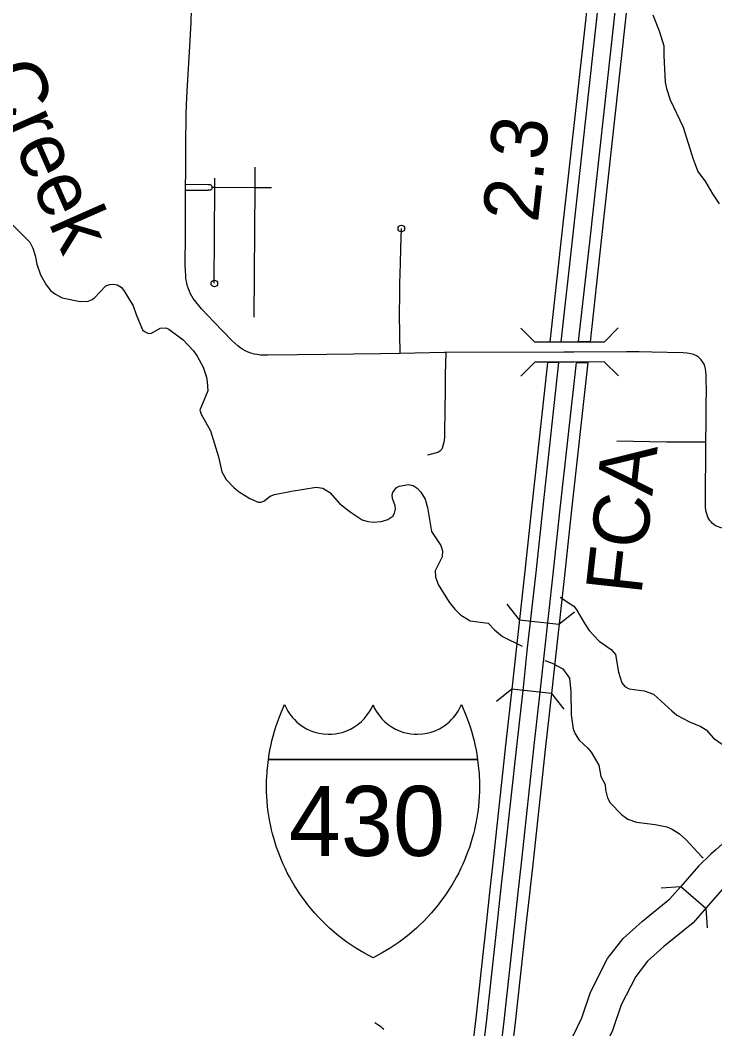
# Model space of a CAD drawing. Extents: x -19 to 366, y -4 to 359.
# Drawn here: x 147.018 to 148.01, y 186.744 to 188.183 of the extents above; entities that cross this region are included whole.
import ezdxf

# ---------------------------------------------------------------- set-up
doc = ezdxf.new("R2010")
doc.units = 0
for name, color, linetype in [('Level 10', 7, 'Continuous'), ('Level 19', 7, 'Continuous'), ('Level 23', 7, 'Continuous'), ('Level 26', 7, 'Continuous'), ('Level 31', 7, 'Continuous'), ('Level 33', 7, 'Continuous'), ('Level 35', 7, 'Continuous'), ('Level 37', 7, 'Continuous'), ('Level 39', 7, 'Continuous'), ('Level 48', 7, 'Continuous'), ('Level 60', 7, 'Continuous')]:
    doc.layers.add(name, color=color, linetype=linetype)

msp = doc.modelspace()

# ---------------------------------------------------------------- linework, layer by layer
at = {"layer": 'Level 10'}
msp.add_line((147.9614, 186.9469), (147.9971, 186.9159), dxfattribs=at)
for points in [[(148.0359, 187.0184), (148.0358, 187.0184), (148.0276, 187.0124), (148.0211, 187.0074), (148.0113, 186.9992), (148.0041, 186.9927), (147.9865, 186.9757)], [(147.9865, 186.9757), (147.9614, 186.9469)], [(147.7453, 186.6523), (147.7785, 186.6872), (147.8009, 186.7199), (147.8201, 186.7592), (147.8324, 186.7961), (147.8567, 186.8438), (147.8792, 186.8727), (147.9065, 186.897), (147.9458, 186.929), (147.9614, 186.9469)], [(148.0208, 186.943), (147.9971, 186.9159)], [(147.9971, 186.9159), (147.9788, 186.8948), (147.9372, 186.861), (147.9139, 186.8402), (147.8969, 186.8183), (147.8762, 186.7777), (147.864, 186.7412), (147.8419, 186.696), (147.8154, 186.6573), (147.7765, 186.6164), (147.7395, 186.5778)]]:
    msp.add_lwpolyline(points, dxfattribs=at)
at = {"layer": 'Level 19'}
for points in [[(147.8549, 188.5538), (147.8527, 188.4836), (147.8505, 188.4369), (147.8462, 188.3815), (147.8419, 188.3353), (147.8368, 188.2908), (147.8251, 188.1823), (147.7912, 187.8752), (147.7745, 187.7243), (147.7907, 187.7243)], [(147.7907, 187.7243), (147.8072, 187.8734), (147.8411, 188.1806), (147.8528, 188.2891), (147.8579, 188.3337), (147.8622, 188.3802), (147.8665, 188.4359), (147.8688, 188.483), (147.871, 188.5535)], [(147.8317, 187.7242), (147.8155, 187.7244), (147.8317, 187.8707), (147.8655, 188.1779), (147.8773, 188.2864), (147.8824, 188.3311), (147.8868, 188.3781), (147.8911, 188.4344), (147.8934, 188.482), (147.8957, 188.553)], [(147.9118, 188.5527), (147.9095, 188.4814), (147.9072, 188.4334), (147.9028, 188.3767), (147.8984, 188.3295), (147.8933, 188.2846), (147.8816, 188.1762), (147.8477, 187.8689), (147.8317, 187.7242)], [(147.7874, 187.6945), (147.7712, 187.6942), (147.7483, 187.4861), (147.7387, 187.3967), (147.7262, 187.2848), (147.7207, 187.2326), (147.7116, 187.1526), (147.6938, 186.9889), (147.6881, 186.9381), (147.6838, 186.8976), (147.6685, 186.7587)], [(147.6845, 186.757), (147.6998, 186.8959), (147.7041, 186.9363), (147.7098, 186.9872), (147.7276, 187.1508), (147.7367, 187.2309), (147.7422, 187.2831), (147.7547, 187.395), (147.7644, 187.4843), (147.7874, 187.6945)], [(147.709, 186.7543), (147.7243, 186.8932), (147.7285, 186.9337), (147.7343, 186.9845), (147.752, 187.1481), (147.7611, 187.2282), (147.7667, 187.2804), (147.7792, 187.3923), (147.7888, 187.4816), (147.8122, 187.6947), (147.8284, 187.6945)], [(147.8284, 187.6945), (147.8048, 187.4799), (147.7952, 187.3905), (147.7827, 187.2787), (147.7771, 187.2264), (147.768, 187.1463), (147.7503, 186.9827), (147.7446, 186.9319), (147.7403, 186.8915), (147.725, 186.7525)], [(147.6685, 186.7587), (147.6643, 186.7229), (147.6578, 186.6646), (147.65, 186.5899), (147.6456, 186.5431), (147.6431, 186.5201), (147.6233, 186.3616)], [(147.6392, 186.3596), (147.659, 186.5182), (147.6616, 186.5415), (147.666, 186.589), (147.6738, 186.6628), (147.6803, 186.721), (147.6845, 186.757)], [(147.6637, 186.3566), (147.6835, 186.5154), (147.6861, 186.539), (147.6906, 186.5876), (147.6982, 186.66), (147.7047, 186.7182), (147.709, 186.7543)], [(147.725, 186.7525), (147.7207, 186.7164), (147.7142, 186.6582), (147.7067, 186.5867), (147.7021, 186.5373), (147.6995, 186.5135), (147.6796, 186.3546)]]:
    msp.add_lwpolyline(points, dxfattribs=at)
at = {"layer": 'Level 23'}
for points in [[(147.3725, 187.1279), (147.3736, 187.135), (147.3747, 187.1413), (147.3764, 187.1495), (147.3776, 187.1548), (147.3792, 187.1611), (147.3813, 187.1685), (147.3832, 187.1747), (147.3854, 187.181), (147.3882, 187.1889), (147.3911, 187.1962), (147.3936, 187.2019), (147.3956, 187.2064), (147.3978, 187.2016), (147.4004, 187.197), (147.4031, 187.1927), (147.4068, 187.188), (147.4096, 187.1848), (147.4132, 187.1814), (147.4168, 187.1784), (147.4207, 187.1755), (147.4269, 187.1718), (147.4332, 187.1689), (147.439, 187.1668), (147.4447, 187.1654), (147.4508, 187.1644), (147.4579, 187.1639), (147.4625, 187.164), (147.4679, 187.1645), (147.4726, 187.1653), (147.4777, 187.1666), (147.4829, 187.1683), (147.4898, 187.1713), (147.4946, 187.174), (147.5001, 187.1778), (147.5054, 187.1822), (147.5093, 187.1861), (147.5137, 187.1915), (147.5174, 187.197), (147.5195, 187.2008), (147.5219, 187.2059)], [(147.5219, 187.2059), (147.5242, 187.2008), (147.5264, 187.197), (147.53, 187.1915), (147.5344, 187.1861), (147.5383, 187.1822), (147.5436, 187.1778), (147.5492, 187.174), (147.5539, 187.1713), (147.5608, 187.1683), (147.566, 187.1666), (147.5711, 187.1653), (147.5758, 187.1645), (147.5812, 187.164), (147.5858, 187.1639), (147.5929, 187.1644), (147.599, 187.1654), (147.6047, 187.1668), (147.6105, 187.1689), (147.6168, 187.1718), (147.623, 187.1755), (147.6269, 187.1784), (147.6305, 187.1814), (147.6341, 187.1848), (147.6369, 187.188), (147.6406, 187.1927), (147.6434, 187.197), (147.6459, 187.2016), (147.6481, 187.2064), (147.6501, 187.2019), (147.6526, 187.1962), (147.6555, 187.1889), (147.6584, 187.181), (147.6605, 187.1747), (147.6624, 187.1685), (147.6645, 187.1611), (147.6661, 187.1548), (147.6673, 187.1495), (147.669, 187.1413), (147.6701, 187.135), (147.6712, 187.1279)], [(147.5219, 186.845), (147.5088, 186.8519), (147.4973, 186.8589), (147.4846, 186.8674), (147.4728, 186.8764), (147.4598, 186.8874), (147.455, 186.8919), (147.4495, 186.8972), (147.4445, 186.9025), (147.4389, 186.9086), (147.4334, 186.9149), (147.4289, 186.9206), (147.4239, 186.927), (147.4194, 186.9332), (147.4155, 186.9389), (147.4121, 186.9442), (147.4093, 186.9487), (147.4056, 186.9551), (147.4027, 186.9603), (147.3995, 186.9664), (147.3964, 186.9728), (147.3937, 186.9786), (147.3912, 186.9842), (147.3886, 186.9906), (147.3864, 186.9964), (147.3842, 187.0025), (147.3821, 187.0089), (147.3802, 187.0155), (147.3785, 187.0217), (147.377, 187.0277), (147.3758, 187.033), (147.375, 187.0369), (147.3735, 187.0445), (147.3722, 187.0533), (147.3712, 187.0606), (147.3706, 187.0683), (147.3702, 187.0745), (147.3699, 187.0824), (147.3698, 187.0898), (147.3699, 187.098), (147.3702, 187.1035), (147.3705, 187.1084), (147.3707, 187.1115), (147.3715, 187.1196), (147.3725, 187.1279)], [(147.6712, 187.1279), (147.3725, 187.1279)], [(147.3725, 187.1279), (147.6712, 187.1279)], [(147.6712, 187.1279), (147.6722, 187.1196), (147.673, 187.1115), (147.6732, 187.1084), (147.6735, 187.1035), (147.6738, 187.098), (147.6739, 187.0898), (147.6738, 187.0824), (147.6735, 187.0745), (147.6731, 187.0683), (147.6725, 187.0606), (147.6715, 187.0533), (147.6702, 187.0445), (147.6688, 187.0369), (147.6679, 187.033), (147.6667, 187.0277), (147.6653, 187.0217), (147.6635, 187.0155), (147.6616, 187.0089), (147.6595, 187.0025), (147.6573, 186.9964), (147.6551, 186.9906), (147.6525, 186.9842), (147.6501, 186.9786), (147.6474, 186.9728), (147.6442, 186.9664), (147.641, 186.9603), (147.6381, 186.9551), (147.6344, 186.9487), (147.6316, 186.9442), (147.6282, 186.9389), (147.6243, 186.9332), (147.6198, 186.927), (147.6149, 186.9206), (147.6103, 186.9149), (147.6048, 186.9086), (147.5993, 186.9025), (147.5942, 186.8972), (147.5887, 186.8919), (147.5839, 186.8874), (147.5709, 186.8764), (147.5591, 186.8674), (147.5465, 186.8589), (147.5349, 186.8519), (147.5219, 186.845)]]:
    msp.add_lwpolyline(points, dxfattribs=at)
at = {"layer": 'Level 31'}
for points in [[(147.2547, 188.0029), (147.2551, 188.0496), (147.2554, 188.0615), (147.256, 188.0735), (147.257, 188.0899)], [(147.2543, 187.949), (147.2544, 187.963), (147.2544, 187.9654)], [(147.2543, 187.9406), (147.2543, 187.949)], [(147.2566, 187.8053), (147.2562, 187.807), (147.2554, 187.8107), (147.2548, 187.8145), (147.2544, 187.8183), (147.2539, 187.826), (147.2536, 187.8338), (147.254, 187.8763), (147.2543, 187.9406)]]:
    msp.add_lwpolyline(points, dxfattribs=at)
at = {"layer": 'Level 33'}
for p, q in [((147.3533, 187.9733), (147.3531, 187.9444)), ((147.2961, 187.9447), (147.2962, 187.9576)), ((147.2543, 187.949), (147.2868, 187.9485)), ((147.2918, 187.9447), (147.2961, 187.9447)), ((147.2951, 187.8078), (147.2961, 187.9447)), ((147.2961, 187.9447), (147.3531, 187.9444)), ((147.3531, 187.9444), (147.3517, 187.7592)), ((147.3531, 187.9444), (147.3767, 187.9443)), ((147.2543, 187.9406), (147.2867, 187.9403))]:
    msp.add_line(p, q, dxfattribs=at)
for points in [[(147.257, 188.0899), (147.2604, 188.1461), (147.2621, 188.1799), (147.2626, 188.1981)], [(147.2544, 187.9654), (147.2544, 187.9729), (147.2547, 188.0029)], [(147.2918, 187.9447), (147.2918, 187.9436), (147.2917, 187.9426), (147.2916, 187.9422), (147.2912, 187.9415), (147.2909, 187.9412), (147.2904, 187.9409), (147.2894, 187.9406), (147.2883, 187.9404), (147.2867, 187.9403)], [(147.2868, 187.9485), (147.2894, 187.9484), (147.2898, 187.9483), (147.2901, 187.9482), (147.2908, 187.9477), (147.2913, 187.9469), (147.2915, 187.9462), (147.2918, 187.9451), (147.2918, 187.9447)], [(147.5604, 187.7075), (147.5599, 187.7632), (147.5603, 187.7917), (147.5603, 187.8074), (147.5611, 187.8357), (147.5615, 187.8576), (147.5623, 187.8859)], [(147.5324, 187.7071), (147.4555, 187.7058), (147.3716, 187.7048), (147.3665, 187.7048), (147.3614, 187.7052), (147.3563, 187.7058), (147.3528, 187.7064), (147.3493, 187.7073), (147.3459, 187.7084), (147.3425, 187.7097), (147.3393, 187.7113), (147.3361, 187.7131), (147.3331, 187.715), (147.3288, 187.7185), (147.3246, 187.7221), (147.3205, 187.7258), (147.2952, 187.7519), (147.2769, 187.771), (147.2651, 187.7861), (147.2632, 187.7894), (147.2614, 187.7927), (147.2598, 187.7962), (147.2584, 187.7997), (147.2572, 187.8033), (147.2566, 187.8053)], [(147.5604, 187.7075), (147.5324, 187.7071)], [(147.6257, 187.7088), (147.6241, 187.7087), (147.5604, 187.7075)], [(147.6257, 187.7088), (147.6248, 187.6775), (147.6248, 187.6536), (147.6245, 187.6274), (147.6246, 187.6157), (147.6241, 187.6052), (147.6241, 187.5954), (147.6238, 187.5879), (147.6235, 187.5835), (147.6226, 187.5789), (147.6212, 187.5737), (147.62, 187.5708), (147.6172, 187.5679), (147.6145, 187.566), (147.6017, 187.5628), (147.5997, 187.5622)], [(147.7942, 187.7094), (147.6257, 187.7088)], [(147.8088, 187.7094), (147.7995, 187.7094), (147.7942, 187.7094)], [(147.9978, 187.6491), (147.9977, 187.6765), (147.9973, 187.6817), (147.9967, 187.6856), (147.9957, 187.6892), (147.9946, 187.6922), (147.9938, 187.6938), (147.9904, 187.6985), (147.9887, 187.7002), (147.9866, 187.702), (147.9836, 187.704), (147.9793, 187.7059), (147.9756, 187.7071), (147.9704, 187.7079), (147.9641, 187.7083), (147.9198, 187.7094), (147.9017, 187.7097), (147.8836, 187.7098), (147.8088, 187.7094)], [(147.9973, 187.581), (147.9976, 187.6107), (147.9977, 187.6407)], [(147.9977, 187.6407), (147.9978, 187.6491)], [(147.9973, 187.581), (147.9411, 187.581), (147.8699, 187.5822)], [(147.9972, 187.5604), (147.9973, 187.581)], [(148.1643, 187.4557), (148.0922, 187.4564), (148.0273, 187.4573), (148.0245, 187.4575), (148.0217, 187.4579), (148.0189, 187.4586), (148.0162, 187.4594), (148.0135, 187.4604), (148.011, 187.4615), (148.0087, 187.4632), (148.0066, 187.465), (148.0046, 187.467), (148.0029, 187.4692), (148.0013, 187.4716), (148, 187.474), (147.9988, 187.4771), (147.9979, 187.4802), (147.9972, 187.4834), (147.9967, 187.4885), (147.9966, 187.491), (147.9967, 187.5133), (147.9972, 187.5604)], [(147.5243, 186.7528), (147.5301, 186.749), (147.5326, 186.7472), (147.535, 186.7452), (147.5372, 186.743)]]:
    msp.add_lwpolyline(points, dxfattribs=at)
for centre in [(147.5623, 187.8859), (147.2953, 187.8072)]:
    msp.add_circle(centre, 0.00473, dxfattribs=at)
at = {"layer": 'Level 35'}
for points in [[(147.9214, 188.1906), (147.9304, 188.1681), (147.937, 188.1467), (147.937, 188.1324), (147.9389, 188.0946), (147.9408, 188.0855), (147.9462, 188.0696), (147.9646, 188.0304), (147.9783, 187.9864), (147.9857, 187.9673), (147.9968, 187.9523), (148.0064, 187.9353), (148.0163, 187.9211)], [(147.0017, 187.8963), (147.032, 187.8664), (147.0362, 187.8579), (147.0395, 187.8474), (147.0418, 187.8351), (147.047, 187.8196), (147.0553, 187.8052), (147.0619, 187.7968), (147.0684, 187.7919), (147.0781, 187.7869), (147.1039, 187.7818), (147.1149, 187.7821), (147.12, 187.784), (147.124, 187.787), (147.1325, 187.7956), (147.1404, 187.8038), (147.1461, 187.8061), (147.1518, 187.8065), (147.1564, 187.8052), (147.1621, 187.802), (147.1661, 187.7971), (147.1795, 187.7755), (147.1839, 187.7632), (147.1925, 187.7412), (147.1956, 187.7387), (147.2013, 187.7361), (147.2056, 187.7365), (147.2181, 187.7436), (147.2259, 187.744), (147.2301, 187.7421), (147.2506, 187.7268), (147.2657, 187.7111), (147.2708, 187.7038), (147.2794, 187.6878), (147.2841, 187.6736), (147.2852, 187.6668), (147.286, 187.6539), (147.2748, 187.6267), (147.2767, 187.6206), (147.2897, 187.5971), (147.3012, 187.56), (147.3061, 187.5385), (147.3124, 187.5277), (147.3234, 187.5156), (147.3307, 187.5098), (147.3459, 187.5004), (147.3579, 187.4951)], [(147.3579, 187.4951), (147.3619, 187.4951), (147.366, 187.4968), (147.3749, 187.5037), (147.381, 187.5064), (147.4054, 187.511), (147.4407, 187.5165), (147.4502, 187.5154), (147.4601, 187.5092), (147.4742, 187.4935), (147.4892, 187.4814), (147.5062, 187.4701), (147.5143, 187.4677), (147.5225, 187.4667), (147.5335, 187.4674), (147.5431, 187.4704), (147.5503, 187.4752), (147.5526, 187.4794), (147.5541, 187.4851), (147.5537, 187.4902), (147.5499, 187.5006), (147.5491, 187.5058), (147.5502, 187.5088), (147.5549, 187.5155), (147.5591, 187.518), (147.5725, 187.5203), (147.5792, 187.5188), (147.5851, 187.5154), (147.59, 187.5094), (147.5961, 187.4993), (147.5996, 187.4874), (147.6056, 187.4532), (147.6188, 187.4334), (147.6209, 187.426), (147.6208, 187.4172), (147.6108, 187.3974), (147.6109, 187.3885), (147.6151, 187.3777), (147.6307, 187.3527), (147.6388, 187.3423), (147.6468, 187.3346), (147.6606, 187.3257), (147.6861, 187.3226), (147.6952, 187.3131), (147.7068, 187.3035), (147.7346, 187.2895)], [(147.7893, 187.3595), (147.8087, 187.3468), (147.812, 187.3427), (147.8242, 187.3214), (147.8307, 187.312), (147.845, 187.297), (147.8621, 187.2848), (147.8682, 187.2778), (147.8723, 187.2524), (147.8773, 187.2376), (147.8813, 187.2319), (147.8876, 187.2289), (147.9089, 187.2261), (147.9225, 187.2214), (147.9483, 187.1974), (147.9559, 187.1914), (147.9736, 187.1816), (147.9899, 187.175), (147.9977, 187.1705), (148.0078, 187.1584), (148.0282, 187.1446)], [(147.7671, 187.2691), (147.7765, 187.266), (147.793, 187.2574), (147.8025, 187.2439), (147.8045, 187.2247), (147.8048, 187.1919), (147.8076, 187.1718), (147.8103, 187.1648), (147.816, 187.1557), (147.8288, 187.1443), (147.8332, 187.1385), (147.8443, 187.1199)], [(147.8443, 187.1199), (147.8473, 187.1036), (147.8533, 187.0924), (147.8537, 187.0848), (147.8566, 187.0731)], [(147.8566, 187.0731), (147.8604, 187.0661), (147.8766, 187.0494), (147.8855, 187.043), (147.8979, 187.0385), (147.9245, 187.035), (147.9416, 187.0318), (147.949, 187.0286), (147.9596, 187.0219), (147.9686, 187.0139), (147.9916, 186.9892), (147.9933, 186.9876)]]:
    msp.add_lwpolyline(points, dxfattribs=at)
at = {"layer": 'Level 37'}
for points in [[(147.9331, 186.945), (147.9614, 186.9469)], [(147.9971, 186.9159), (147.9991, 186.8875)]]:
    msp.add_lwpolyline(points, dxfattribs=at)
at = {"layer": 'Level 39'}
for p, q in [((147.731, 187.3273), (147.7132, 187.3495)), ((147.7874, 187.321), (147.8096, 187.3387)), ((147.731, 187.3273), (147.7874, 187.321)), ((147.7202, 187.2284), (147.698, 187.2107)), ((147.7766, 187.2221), (147.7202, 187.2284)), ((147.7766, 187.2221), (147.7944, 187.1999))]:
    msp.add_line(p, q, dxfattribs=at)
for points in [[(147.7327, 187.7434), (147.7528, 187.7234)], [(147.852, 187.7238), (147.8719, 187.744)], [(147.8088, 187.7236), (147.7942, 187.7236), (147.7528, 187.7234)], [(147.852, 187.7238), (147.8087, 187.7236)], [(147.7529, 187.695), (147.7329, 187.6749)], [(147.8088, 187.6952), (147.7943, 187.6952), (147.7529, 187.695)], [(147.8521, 187.6954), (147.8088, 187.6952)], [(147.8723, 187.6754), (147.8521, 187.6954)]]:
    msp.add_lwpolyline(points, dxfattribs=at)
at = {"layer": 'Level 60'}
for points in [[(154.1159, 1.8709), (153.9063, 10.4874), (153.696, 19.1041), (153.485, 27.7209), (153.2733, 36.3378), (153.0608, 44.9549), (152.8476, 53.5721), (152.6337, 62.1894), (152.419, 70.8069), (152.2036, 79.4245), (151.9875, 88.0422), (151.7707, 96.6601), (151.5531, 105.2782), (151.3348, 113.8963), (151.1158, 122.5147), (150.8961, 131.1331), (150.6757, 139.7517), (150.4545, 148.3704), (150.2326, 156.9893), (150.0101, 165.6083), (149.7867, 174.2275), (149.5627, 182.8468), (149.338, 191.4662), (149.1125, 200.0858), (148.8864, 208.7055), (148.6595, 217.3254), (148.4319, 225.9454), (148.2037, 234.5655), (147.9747, 243.1858), (147.745, 251.8063), (147.5146, 260.4269), (147.2835, 269.0476), (147.0517, 277.6685), (146.8191, 286.2895), (146.5859, 294.9106), (146.352, 303.5319), (146.1174, 312.1534), (145.8821, 320.775), (145.6461, 329.3967), (145.4094, 338.0186), (145.172, 346.6406)], [(0, 180.8999), (7.1228, 180.9044), (14.2457, 180.9176), (21.3685, 180.9397), (28.4912, 180.9706), (35.614, 181.0103), (42.7366, 181.0589), (49.8592, 181.1163), (56.9818, 181.1825), (64.1042, 181.2575), (71.2266, 181.3414), (78.3488, 181.4341), (85.4709, 181.5357), (92.5929, 181.646), (99.7147, 181.7652), (106.8364, 181.8933), (113.9579, 182.0301), (121.0793, 182.1758), (128.2005, 182.3303), (135.3214, 182.4936), (142.4422, 182.6658), (149.5627, 182.8468), (156.683, 183.0366), (163.8031, 183.2352), (170.9229, 183.4427), (178.0425, 183.659), (185.1617, 183.8841), (192.2807, 184.1181), (199.3994, 184.3608), (206.5178, 184.6124), (213.6359, 184.8728), (220.7537, 185.1421), (227.8711, 185.4201), (234.9881, 185.707), (242.1048, 186.0027), (249.2212, 186.3073), (256.3371, 186.6206), (263.4526, 186.9428), (270.5678, 187.2738), (277.6825, 187.6136), (284.7968, 187.9622), (291.9107, 188.3197), (299.0241, 188.6859), (306.1371, 189.061), (313.2495, 189.4449), (320.3615, 189.8377), (327.4731, 190.2392), (334.5841, 190.6495), (341.6946, 191.0687)]]:
    msp.add_spline(points, degree=3, dxfattribs=at)

# ---------------------------------------------------------------- texts
at = {"layer": 'Level 23'}
msp.add_text('430', height=0.1, dxfattribs=at).set_placement((147.4016, 186.9903))
at = {"layer": 'Level 26'}
msp.add_text('FCA', height=0.08, rotation=83.6907, dxfattribs=at).set_placement((147.9049, 187.3616))
at = {"layer": 'Level 35'}
msp.add_text('Creek', height=0.08, rotation=293.8021, dxfattribs=at).set_placement((146.9642, 188.1067))
at = {"layer": 'Level 48'}
msp.add_text('2.3', height=0.08, rotation=83.7063, dxfattribs=at).set_placement((147.7573, 187.8929))

doc.saveas('drawing.dxf')
